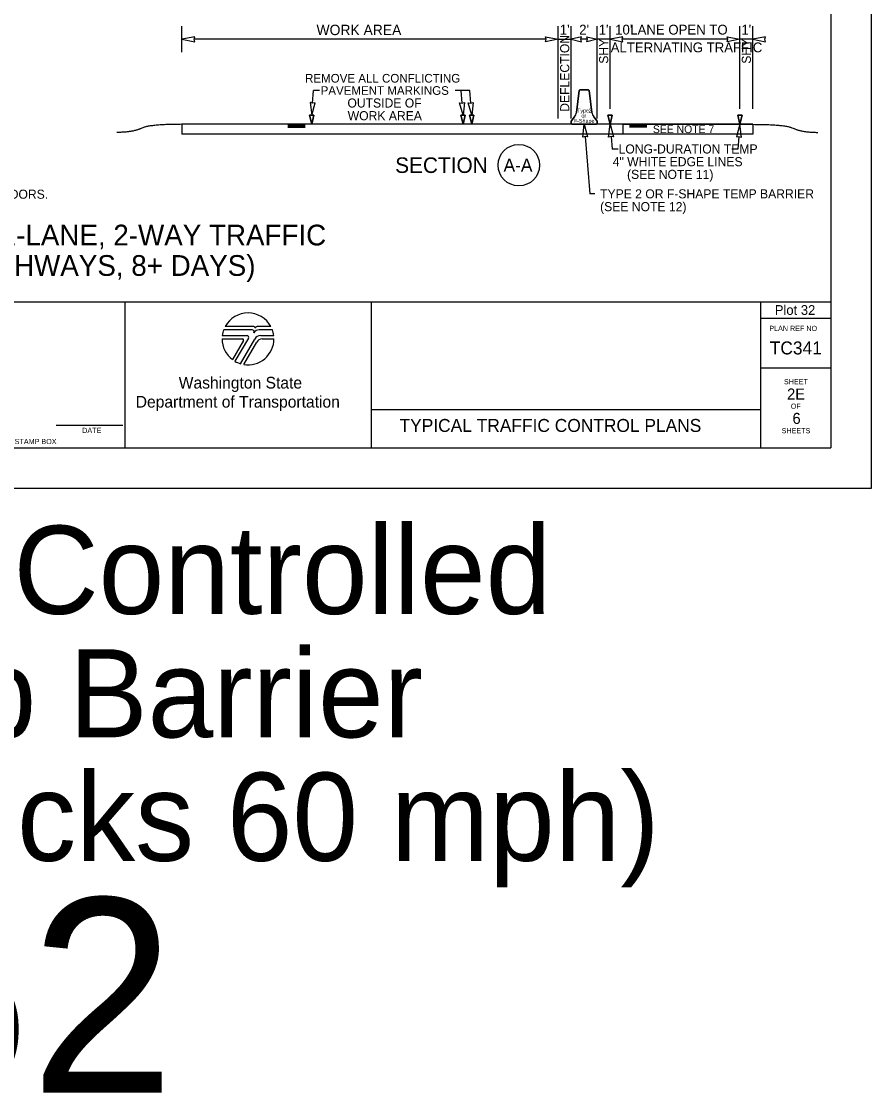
# Model space of a CAD drawing. Extents: x 99977 to 100176, y 99905 to 100011.
# Drawn here: x 100029.51 to 100036.06, y 99905.01 to 99913.29 of the extents above; entities that cross this region are included whole.
import ezdxf

# ---------------------------------------------------------------- set-up
doc = ezdxf.new("R2010")
doc.units = 0
for name, color, linetype in [('SH_DE_DetailHeading1Text', 7, 'Continuous'), ('SH_GI_GeneralNotesBodyText', 7, 'Continuous'), ('SH_GI_PlotLimits', 7, 'Continuous'), ('SH_GI_SheetBorder', 7, 'Continuous'), ('SH_GI_SheetLocationText', 7, 'Continuous'), ('SH_GI_SheetTextInCells', 7, 'Continuous'), ('SH_GI_TitleBlockText', 7, 'Continuous'), ('SH_GI_WSDOTLogo', 7, 'Continuous'), ('TR_WZ_BarrierDoubleFaceElev', 7, 'Continuous'), ('TR_WZ_WorkZoneDetails', 7, 'Continuous'), ('TR_WZ_WorkZoneTextCurrent', 7, 'Continuous')]:
    doc.layers.add(name, color=color, linetype=linetype)

msp = doc.modelspace()

# ---------------------------------------------------------------- linework, layer by layer
at = {"layer": 'SH_GI_PlotLimits'}
msp.add_lwpolyline([(100019.0625, 99909.6875), (100036.0625, 99909.6875), (100036.0625, 99920.6875), (100019.0625, 99920.6875)], close=True, dxfattribs=at)
at = {"layer": 'SH_GI_SheetBorder'}
for p, q in [((100035.75, 99920.375), (100035.75, 99910)), ((100020, 99911.1259), (100035.75, 99911.1259)), ((100030.3089, 99911.1259), (100030.3089, 99910)), ((100032.2055, 99911.1259), (100032.2055, 99910)), ((100035.2079, 99911.1259), (100035.2079, 99910)), ((100035.2079, 99911.0008), (100035.75, 99911.0008)), ((100035.2079, 99910.6176), (100035.75, 99910.6176)), ((100032.2055, 99910.2955), (100035.2079, 99910.2955)), ((100029.7797, 99910.1733), (100030.2914, 99910.1733)), ((100020, 99910), (100035.75, 99910))]:
    msp.add_line(p, q, dxfattribs=at)
at = {"layer": 'SH_GI_WSDOTLogo'}
for p, q in [((100031.059, 99910.8661), (100031.2496, 99910.8661)), ((100031.2894, 99910.9094), (100031.0697, 99910.9094)), ((100031.303, 99910.9354), (100031.0815, 99910.9354)), ((100031.433, 99910.9354), (100031.3351, 99910.9354)), ((100031.343, 99910.9094), (100031.3429, 99910.9094)), ((100031.4448, 99910.9094), (100031.343, 99910.9094)), ((100031.3558, 99910.8661), (100031.4555, 99910.8661)), ((100031.0572, 99910.84), (100031.2148, 99910.84)), ((100031.222, 99910.8277), (100031.1364, 99910.6807)), ((100031.261, 99910.8464), (100031.1567, 99910.6672)), ((100031.1989, 99910.6487), (100031.3089, 99910.839)), ((100031.2244, 99910.6428), (100031.3242, 99910.8156)), ((100031.3655, 99910.8394), (100031.4572, 99910.8394))]:
    msp.add_line(p, q, dxfattribs=at)
for centre, radius, start, end in [((100031.2572, 99910.84), 0.2, 28.47865, 151.53204), ((100031.2572, 99910.84), 0.2, 159.69598, 172.50569), ((100031.2497, 99910.853), 0.0131, 329.76834, 90), ((100031.2894, 99910.8946), 0.0148, 327.8418, 89.99855), ((100031.3429, 99910.861), 0.0484, 89.99529, 147.82376), ((100031.303, 99910.9263), 0.00903, 329.87418, 90.00328), ((100031.3558, 99910.8119), 0.0542, 90, 149.99738), ((100031.3352, 99910.9066), 0.0287, 90.00721, 148.16763), ((100031.2572, 99910.84), 0.2, 7.49431, 20.29406), ((100031.2572, 99910.84), 0.2, 179.99864, 232.84327), ((100031.2149, 99910.8318), 0.0082, 329.74356, 90), ((100031.2572, 99910.84), 0.2, 260.54554, 359.80857), ((100031.3654, 99910.7918), 0.0476, 90, 150.05432), ((100031.2572, 99910.84), 0.2, 239.79292, 253.0448)]:
    msp.add_arc(centre, radius, start, end, dxfattribs=at)
at = {"layer": 'TR_WZ_BarrierDoubleFaceElev'}
for p, q in [((100033.8083, 99912.7548), (100033.8145, 99912.761)), ((100033.8145, 99912.761), (100033.8083, 99912.7548)), ((100033.8145, 99912.761), (100033.8812, 99912.761)), ((100033.8812, 99912.761), (100033.8145, 99912.761)), ((100033.8812, 99912.761), (100033.8875, 99912.7548)), ((100033.8875, 99912.7548), (100033.8812, 99912.761)), ((100033.7885, 99912.586), (100033.8083, 99912.7548)), ((100033.8083, 99912.7548), (100033.7885, 99912.586)), ((100033.8875, 99912.7548), (100033.9073, 99912.586)), ((100033.9073, 99912.586), (100033.8875, 99912.7548)), ((100033.7479, 99912.5194), (100033.7729, 99912.5527)), ((100033.7729, 99912.5527), (100033.7479, 99912.5194)), ((100033.7479, 99912.5006), (100033.7479, 99912.5194)), ((100033.7479, 99912.5194), (100033.7479, 99912.5006)), ((100033.9229, 99912.5527), (100033.9479, 99912.5194)), ((100033.9479, 99912.5194), (100033.9229, 99912.5527)), ((100033.9479, 99912.5194), (100033.9479, 99912.5006)), ((100033.9479, 99912.5006), (100033.9479, 99912.5194)), ((100033.7541, 99912.4944), (100033.7479, 99912.5006)), ((100033.7479, 99912.5006), (100033.7541, 99912.4944)), ((100033.9416, 99912.4944), (100033.7541, 99912.4944)), ((100033.7541, 99912.4944), (100033.9416, 99912.4944)), ((100033.9479, 99912.5006), (100033.9416, 99912.4944)), ((100033.9416, 99912.4944), (100033.9479, 99912.5006))]:
    msp.add_line(p, q, dxfattribs=at)
for centre, start, end in [((100033.7071, 99912.6039), 322.1243, 347.64603), ((100033.7071, 99912.6039), 322.1243, 347.64603), ((100033.9887, 99912.6039), 192.35397, 217.8757), ((100033.9887, 99912.6039), 192.35397, 217.8757)]:
    msp.add_arc(centre, 0.0833, start, end, dxfattribs=at)
at = {"layer": 'TR_WZ_WorkZoneDetails'}
for p, q in [((100030.7479, 99913.0504), (100030.7479, 99913.2504)), ((100033.6479, 99912.5394), (100033.6479, 99913.2504)), ((100033.7479, 99912.5394), (100033.7479, 99913.2504)), ((100033.9479, 99912.5394), (100033.9479, 99913.2504)), ((100034.0479, 99912.6142), (100034.0479, 99913.2504)), ((100035.0479, 99912.6142), (100035.0479, 99913.2504)), ((100035.1479, 99912.6142), (100035.1479, 99913.2504)), ((100033.5542, 99913.1504), (100030.8416, 99913.1504)), ((100033.6479, 99913.1504), (100033.7479, 99913.1504)), ((100033.8729, 99913.1504), (100033.8229, 99913.1504)), ((100034.0479, 99913.1504), (100033.9479, 99913.1504)), ((100034.9542, 99913.1504), (100034.1416, 99913.1504)), ((100035.1479, 99913.1504), (100035.0479, 99913.1504)), ((100031.7553, 99912.6576), (100031.763, 99912.7552)), ((100031.8092, 99912.7552), (100031.763, 99912.7552)), ((100032.966, 99912.7552), (100032.8531, 99912.7552)), ((100032.9071, 99912.6576), (100032.8993, 99912.7552)), ((100032.9737, 99912.6576), (100032.966, 99912.7552)), ((100030.7479, 99912.4944), (100030.7479, 99912.4194)), ((100035.1479, 99912.4944), (100030.7479, 99912.4944)), ((100031.5649, 99912.4891), (100031.6979, 99912.4891)), ((100031.5649, 99912.4835), (100031.6979, 99912.4835)), ((100031.5649, 99912.4779), (100031.6979, 99912.4779)), ((100031.5649, 99912.4726), (100031.6979, 99912.4726)), ((100034.3309, 99912.4887), (100034.1979, 99912.4887)), ((100034.3309, 99912.4831), (100034.1979, 99912.4831)), ((100034.3309, 99912.4774), (100034.1979, 99912.4774)), ((100034.3309, 99912.4722), (100034.1979, 99912.4722)), ((100035.1479, 99912.4944), (100035.1479, 99912.4194)), ((100035.1479, 99912.4194), (100030.7479, 99912.4194)), ((100033.8553, 99912.4009), (100033.8906, 99911.9574)), ((100034.0553, 99912.4009), (100034.0631, 99912.3034)), ((100035.0404, 99912.4009), (100035.0327, 99912.3034)), ((100034.1092, 99912.3034), (100034.0631, 99912.3034)), ((100035.0327, 99912.3034), (100034.9865, 99912.3034)), ((100033.9306, 99911.9574), (100033.8906, 99911.9574))]:
    msp.add_line(p, q, dxfattribs=at)
for points in [[(100030.7479, 99913.1504), (100030.8461, 99913.1312), (100030.8416, 99913.1504), (100030.8461, 99913.1697)], [(100033.6479, 99913.1504), (100033.5496, 99913.1312), (100033.5542, 99913.1504), (100033.5496, 99913.1697)], [(100033.7479, 99913.1504), (100033.8265, 99913.1312), (100033.8229, 99913.1504), (100033.8265, 99913.1697)], [(100033.9479, 99913.1504), (100033.8693, 99913.1312), (100033.8729, 99913.1504), (100033.8693, 99913.1697)], [(100034.0479, 99913.1504), (100034.1462, 99913.1312), (100034.1416, 99913.1504), (100034.1462, 99913.1697)], [(100035.0479, 99913.1504), (100034.9496, 99913.1312), (100034.9542, 99913.1504), (100034.9496, 99913.1697)], [(100035.1479, 99913.1504), (100035.2462, 99913.1312), (100035.2416, 99913.1504), (100035.2462, 99913.1697)], [(100031.7478, 99912.5642), (100031.7748, 99912.6606), (100031.7552, 99912.6576), (100031.7363, 99912.6637)], [(100032.9145, 99912.5642), (100032.8875, 99912.6606), (100032.9071, 99912.6576), (100032.926, 99912.6637)], [(100032.9812, 99912.5642), (100032.9542, 99912.6606), (100032.9738, 99912.6576), (100032.9926, 99912.6637)], [(100031.7479, 99912.4944), (100031.7312, 99912.5642), (100031.7645, 99912.5642)], [(100032.9145, 99912.4944), (100032.8978, 99912.5642), (100032.9312, 99912.5642)], [(100032.9812, 99912.4944), (100032.9645, 99912.5642), (100032.9978, 99912.5642)], [(100034.0479, 99912.4944), (100034.0312, 99912.5642), (100034.0645, 99912.5642)], [(100035.0479, 99912.4944), (100035.0312, 99912.5642), (100035.0645, 99912.5642)], [(100033.8479, 99912.4944), (100033.8748, 99912.3979), (100033.8553, 99912.4009), (100033.8364, 99912.3949)], [(100034.0479, 99912.4944), (100034.0748, 99912.3979), (100034.0553, 99912.4009), (100034.0364, 99912.3949)], [(100034.1479, 99912.4944), (100035.1479, 99912.4944), (100035.1479, 99912.4194), (100034.1479, 99912.4194)], [(100034.1479, 99912.4944), (100035.1479, 99912.4944), (100035.1479, 99912.4194), (100034.1479, 99912.4194)], [(100035.0479, 99912.4944), (100035.0209, 99912.3979), (100035.0405, 99912.4009), (100035.0593, 99912.3949)]]:
    msp.add_lwpolyline(points, close=True, dxfattribs=at)
for points in [[(100031.7645, 99912.5642), (100031.7312, 99912.5642), (100031.7479, 99912.4944), (100031.7645, 99912.5642)], [(100032.9312, 99912.5642), (100032.8978, 99912.5642), (100032.9145, 99912.4944), (100032.9312, 99912.5642)], [(100032.9978, 99912.5642), (100032.9645, 99912.5642), (100032.9812, 99912.4944), (100032.9978, 99912.5642)], [(100034.0645, 99912.5642), (100034.0312, 99912.5642), (100034.0479, 99912.4944), (100034.0645, 99912.5642)], [(100035.0645, 99912.5642), (100035.0312, 99912.5642), (100035.0479, 99912.4944), (100035.0645, 99912.5642)]]:
    msp.add_lwpolyline(points, dxfattribs=at)
msp.add_circle((100033.3444, 99912.1794), 0.16, dxfattribs=at)
for points in [[(100030.7479, 99912.4944), (100030.4967, 99912.4944), (100030.3712, 99912.4322), (100030.2457, 99912.4322)], [(100035.1479, 99912.4944), (100035.399, 99912.4945), (100035.5245, 99912.4324), (100035.65, 99912.4325)]]:
    msp.add_open_spline(points, degree=2, dxfattribs=at)

# ---------------------------------------------------------------- texts
at = {"layer": 'SH_DE_DetailHeading1Text'}
for s, p in [('SIMPLE TEMPORARY SIGNAL-CONTROLLED ALTERNATING 1-LANE, 2-WAY TRAFFIC', (100023.1573, 99911.5606)), ('25 WZSL + TEMP BARRIER + RUMBLE STRIPS (65 MPH HIGHWAYS, 8+ DAYS)', (100023.4023, 99911.3259))]:
    msp.add_text(s, height=0.16, rotation=360, dxfattribs=at).set_placement(p)
at = {"layer": 'SH_GI_GeneralNotesBodyText'}
msp.add_text('ROADWAY WIDTH RESTRICTIONS. 30 DAY NOTICE REQUIRED ON MAJOR FREIGHT CORRIDORS.', height=0.07, rotation=360, dxfattribs=at).set_placement((100025.3222, 99911.9206))
at = {"layer": 'SH_GI_SheetBorder'}
msp.add_text('PLAN REF NO', height=0.040032, dxfattribs=at).set_placement((100035.2747, 99910.9008))
at = {"layer": 'SH_GI_SheetLocationText'}
for s, height, p in [('Plot 32', 0.075, (100035.3171, 99911.025)), (' Temp Signal-Controlled', 0.68, (100023.7893, 99908.7191)), ('Alt Traffic w/ Temp Barrier', 0.68, (100022.0459, 99907.7671)), ('& Rumble Strips (65, Trucks 60 mph)', 0.68, (100019.4717, 99906.8151)), ('Plot 62', 1.5, (100024.4483, 99905.0267))]:
    msp.add_text(s, height=height, dxfattribs=at).set_placement(p)
at = {"layer": 'SH_GI_SheetTextInCells'}
for s, height, p in [('Washington State', 0.090072, (100030.7229, 99910.4571)), ('SHEET', 0.04003, (100035.3877, 99910.4896)), ('Department of Transportation', 0.090072, (100030.3916, 99910.3101)), ('OF', 0.04003, (100035.4406, 99910.3008)), ('DATE', 0.04003, (100029.9794, 99910.1141)), ('SHEETS', 0.04003, (100035.3698, 99910.112)), ('P.E. STAMP BOX', 0.040032, (100029.339, 99910.0286))]:
    msp.add_text(s, height=height, dxfattribs=at).set_placement(p)
at = {"layer": 'SH_GI_TitleBlockText'}
for s, height, p in [('TC341', 0.1, (100035.2784, 99910.72)), ('2E', 0.085, (100035.4116, 99910.3723)), ('TYPICAL TRAFFIC CONTROL PLANS', 0.1, (100032.4251, 99910.1224)), ('6', 0.085, (100035.4534, 99910.1843))]:
    msp.add_text(s, height=height, dxfattribs=at).set_placement(p)
at = {"layer": 'TR_WZ_BarrierDoubleFaceElev'}
for s, p in [('Type', (100033.7937, 99912.5853)), ('2', (100033.8828, 99912.5853)), ('F-Shape', (100033.7684, 99912.506)), ('or', (100033.8264, 99912.5456))]:
    msp.add_text(s, height=0.03, dxfattribs=at).set_placement(p)
at = {"layer": 'TR_WZ_WorkZoneDetails'}
for s, height, p in [('WORK AREA', 0.08, (100031.785, 99913.1824)), ("1'", 0.076, (100033.6599, 99913.1864)), ("2'", 0.076, (100033.8095, 99913.1864)), ("1'", 0.076, (100033.9599, 99913.1864)), ("10'", 0.076, (100034.0867, 99913.1864)), (' LANE OPEN TO', 0.076, (100034.1748, 99913.1864)), ("1'", 0.076, (100035.0595, 99913.1864)), ('ALTERNATING TRAFFIC', 0.076, (100034.0522, 99913.0496))]:
    msp.add_text(s, height=height, dxfattribs=at).set_placement(p)
for s, height, rotation, p in [('DEFLECTION', 0.07, 90, (100033.7329, 99912.591)), ('SHY', 0.07, 90, (100034.0329, 99912.9617)), ('SHY', 0.07, 90, (100035.1329, 99912.9617)), ('SECTION', 0.12, 360, (100032.3913, 99912.1194)), ('A-A', 0.1, 360, (100033.2265, 99912.1294))]:
    msp.add_text(s, height=height, rotation=rotation, dxfattribs=at).set_placement(p)
at = {"layer": 'TR_WZ_WorkZoneTextCurrent'}
for s, height, p in [('REMOVE ALL CONFLICTING', 0.0665, (100031.6969, 99912.8164)), ('PAVEMENT MARKINGS', 0.0665, (100031.8168, 99912.7219)), ('OUTSIDE OF', 0.07, (100032.0233, 99912.6239)), ('WORK AREA', 0.07, (100032.0253, 99912.5259)), ('SEE NOTE 7', 0.06, (100034.3778, 99912.4269)), ('LONG-DURATION TEMP', 0.07, (100034.1132, 99912.2694)), ('4" WHITE EDGE LINES', 0.07, (100034.068, 99912.1714)), ('(SEE NOTE 11)', 0.07, (100034.1784, 99912.0734)), ('TYPE 2 OR F-SHAPE TEMP BARRIER', 0.07, (100033.9706, 99911.9234)), ('(SEE NOTE 12)', 0.07, (100033.9706, 99911.8246))]:
    msp.add_text(s, height=height, dxfattribs=at).set_placement(p)

doc.saveas('drawing.dxf')
